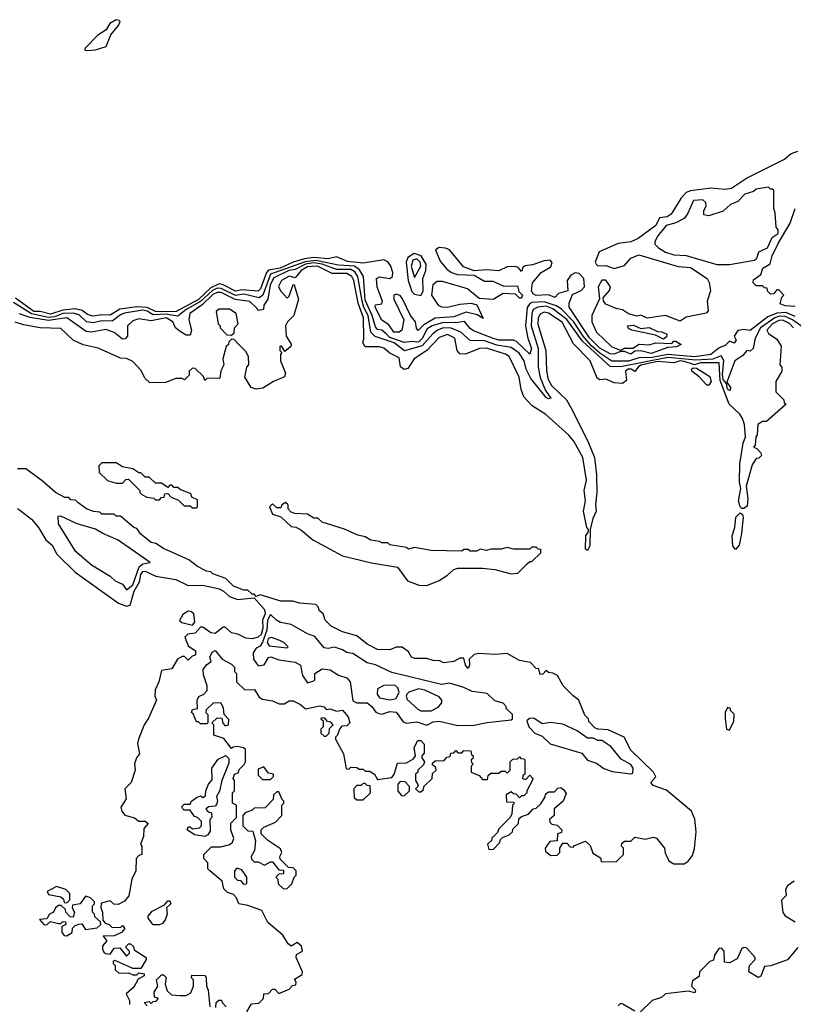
# Model space of a CAD drawing. Extents: x 2737310 to 2869991, y 870230 to 1012730.
# Tile 420 of 479: x 2775296 to 2779055, y 980487 to 985274. Entities that reach past the tile are written whole.
import ezdxf

# ---------------------------------------------------------------- set-up
doc = ezdxf.new("R2010")
doc.units = 0

msp = doc.modelspace()

# ---------------------------------------------------------------- linework, layer by layer
at = {"layer": '0CON02XD'}
for points in [[(2775625, 985123.8), (2775665, 985126.7), (2775716.4, 985143.6), (2775739.3, 985200.7), (2775776.2, 985245), (2775783.3, 985265), (2775779.5, 985269.5), (2775765, 985273.8), (2775734.5, 985255.5), (2775715.9, 985224.1), (2775675, 985198.8), (2775613.8, 985135), (2775612.5, 985125), (2775625, 985123.8)], [(2779075, 984633.3), (2779045, 984621.2), (2779014.2, 984595.8), (2778833.3, 984505), (2778755, 984453.3), (2778725, 984447.5), (2778656.1, 984453.9), (2778555, 984441.4), (2778535, 984434), (2778508.8, 984405), (2778461.4, 984328.6), (2778442.5, 984315), (2778405, 984311.2), (2778387.6, 984272.4), (2778300.7, 984209.3), (2778266.1, 984193.9), (2778205, 984186.2), (2778112.5, 984145), (2778092.5, 984095), (2778097.5, 984085), (2778105, 984077.5), (2778145, 984078.8), (2778185, 984064), (2778235, 984078.8), (2778266.4, 984113.6), (2778305, 984130), (2778495, 984073.8), (2778555, 984068.8), (2778637.5, 984015), (2778646.4, 983996.4), (2778652.5, 983955), (2778637.5, 983905), (2778641.7, 983858.3), (2778632.5, 983847.5), (2778535, 983827.5), (2778505, 983807.5), (2778435, 983836), (2778345, 983822.5), (2778315, 983836.7), (2778295, 983832.5), (2778254, 983844), (2778225, 983863.3), (2778195, 983868.8), (2778145, 983890), (2778132.5, 983905), (2778131.7, 983921.7), (2778162.5, 983957.5), (2778166.2, 983975), (2778145, 984006.7), (2778125, 984007.5), (2778106.7, 983975), (2778113, 983917), (2778076, 983835), (2778076.2, 983805), (2778098.8, 983755), (2778173.6, 983683.6), (2778215, 983667.5), (2778235, 983677.5), (2778275, 983677.5), (2778307, 983697), (2778355, 983693.3), (2778385, 983702.5), (2778465, 983700), (2778475, 983710), (2778485, 983710), (2778510, 983695), (2778487, 983683), (2778445, 983680), (2778365, 983650.8), (2778315, 983663.8), (2778285, 983662.5), (2778265, 983647.5), (2778235, 983660), (2778215, 983660), (2778185, 983647.5), (2778165, 983650), (2778115, 983676), (2778065, 983726.2), (2777966.4, 983876.4), (2777966.7, 983895), (2777981.7, 983938.3), (2778025, 983956.7), (2778040, 983975), (2778037.5, 984015), (2778015, 984040), (2777995, 984042.5), (2777975, 984031.2), (2777956, 984005), (2777960, 983955), (2777915, 983942.5), (2777897, 983923), (2777866.1, 983936.1), (2777805, 983932), (2777790.5, 983940.5), (2777783.3, 983955), (2777787.5, 983995), (2777830, 984045), (2777877.3, 984072.7), (2777883.6, 984093.6), (2777873.9, 984103.9), (2777845, 984102), (2777788.3, 984081.7), (2777752.5, 984077.5), (2777741.7, 984068.3), (2777735, 984050), (2777718.3, 984068.3), (2777703.9, 984073.9), (2777665, 984072), (2777625, 984052.5), (2777565, 984057.1), (2777505, 984053.3), (2777452.1, 984072.1), (2777384.5, 984154.5), (2777365, 984163.1), (2777334.4, 984165.6), (2777316.2, 984155), (2777339.4, 984099.4), (2777371.3, 984061.3), (2777395, 984044.2), (2777424.2, 984034.2), (2777505, 984031.2), (2777555, 984002.5), (2777595, 984002.5), (2777648.3, 983978.3), (2777715, 983980), (2777721.7, 983951.7), (2777740, 983935), (2777735, 983920), (2777725, 983920), (2777705, 983940), (2777645, 983942.5), (2777596.4, 983913.6), (2777528.3, 983918.3), (2777472.5, 983965), (2777350.3, 984000.3), (2777325, 984000.8), (2777304, 983985), (2777297.5, 983935), (2777330, 983885), (2777345, 983877.5), (2777375, 983875.7), (2777435, 983890), (2777490, 983895), (2777516.7, 983886.7), (2777548.3, 983821.7), (2777518.8, 983838.8), (2777465, 983852), (2777405, 983829.2), (2777315, 983822), (2777259.5, 983790.5), (2777233, 983763), (2777223.6, 983773.6), (2777218.8, 983805), (2777195.8, 983835.8), (2777156.4, 983916.4), (2777145, 983932), (2777125, 983940), (2777114.2, 983935), (2777114.2, 983915), (2777163.3, 983815), (2777153.3, 983765), (2777140, 983755), (2777114, 983754), (2777089.7, 983789.7), (2777053.3, 983815), (2777023, 983877), (2777025, 983887.5), (2777055, 983892.5), (2777058.8, 983905), (2777033.2, 983973.2), (2777030, 984015), (2777045, 984024), (2777095, 984016.2), (2777108, 984025), (2777109.2, 984045), (2777099.2, 984075), (2777085, 984096), (2777065, 984105.8), (2776965, 984090), (2776888.3, 984098.3), (2776835, 984121.2), (2776795, 984111.1), (2776725, 984118.2), (2776679.2, 984110.8), (2776625, 984094.5), (2776561.2, 984065), (2776504.6, 984055.4), (2776495.6, 984045), (2776465.8, 983965), (2776455, 983953.8), (2776375, 983960), (2776345, 983953.3), (2776285, 983984.4), (2776265, 983988.9), (2776225, 983970.5), (2776165, 983913.8), (2776056.7, 983855), (2775986.5, 983853.5), (2775955, 983855.6), (2775914.7, 983874.7), (2775865, 983878.5), (2775783, 983867), (2775735, 983836.7), (2775695, 983838.8), (2775651.7, 983831.7), (2775625, 983841.2), (2775600, 983860), (2775565, 983868.1), (2775505, 983861.2), (2775445, 983841.5), (2775395, 983855.6), (2775365, 983855.7), (2775275, 983920)], [(2778745, 984083.3), (2778866.1, 984103.9), (2778877.5, 984115), (2778887.5, 984145), (2778930, 984165), (2778953.3, 984215), (2778982.5, 984235), (2778981.7, 984251.7), (2778972.5, 984265), (2778967.5, 984335), (2778960, 984355), (2778960, 984445), (2778955, 984450), (2778945, 984450), (2778935, 984460), (2778875, 984450), (2778861.7, 984438.3), (2778820, 984425), (2778785, 984390), (2778750, 984375), (2778715, 984342.5), (2778645, 984320), (2778620, 984325), (2778620, 984345), (2778631.7, 984368.3), (2778630, 984385), (2778615, 984397.5), (2778570, 984395), (2778540.7, 984329.3), (2778525, 984307.5), (2778483.9, 984286.1), (2778437.5, 984272.5), (2778396.4, 984223.6), (2778382.5, 984195), (2778383, 984183), (2778400, 984165), (2778435, 984143.3), (2778475, 984130), (2778535, 984126.7), (2778683.6, 984083.6), (2778745, 984083.3)], [(2779065, 983880), (2779015, 983883.3), (2778991.7, 983891.7), (2779000, 983925), (2779010, 983935), (2778985, 983960), (2778975, 983960), (2778958.3, 983941.7), (2778945, 983940), (2778931.7, 983951.7), (2778928.3, 983968.3), (2778915, 983970), (2778905, 983980), (2778875, 983980), (2778860, 983995), (2778861.7, 984008.3), (2778897.5, 984035), (2778907.5, 984065), (2778943.6, 984086.4), (2778952, 984125), (2778982, 984185), (2779040.8, 984285), (2779063.8, 984355)], [(2777245, 983933.3), (2777255.9, 983954.1), (2777254.3, 984015), (2777270, 984055), (2777271.4, 984085), (2777246.2, 984126.2), (2777213.3, 984136.7), (2777182.5, 984117.5), (2777174.4, 984095.6), (2777183.3, 984005), (2777201.7, 983951.7), (2777215, 983940), (2777245, 983933.3)], [(2778369.1, 983630.9), (2778305, 983629.2), (2778255, 983613.6), (2778172.8, 983612.8), (2778115, 983651.8), (2778075, 983687.8), (2778034.7, 983734.7), (2777987, 983807), (2777927.5, 983867.5), (2777902.8, 983882.8), (2777845, 983901.5), (2777785, 983898.6), (2777775, 983894), (2777762.2, 983875), (2777754.3, 983785.7), (2777765.7, 983725), (2777783.8, 983675), (2777775, 983647.5), (2777709.7, 983709.7), (2777695, 983716), (2777625, 983715.8), (2777593.3, 983725), (2777501.7, 983761.7), (2777485, 983772.5), (2777456.7, 983806.7), (2777415, 983799.2), (2777355, 983801.9), (2777300, 983785), (2777275, 983768.8), (2777254, 983725), (2777235, 983707.5), (2777225, 983705.8), (2777205, 983709.2), (2777165, 983703.8), (2777095, 983727.8), (2777076.6, 983746.6), (2777055, 983763.8), (2777035, 983766.7), (2777025, 983780), (2777008.9, 983835), (2776975, 983910), (2776966.2, 984025), (2776947.6, 984057.6), (2776922.5, 984075), (2776845, 984080.6), (2776735, 984103.4), (2776683.2, 984096.8), (2776515, 984037.1), (2776478.1, 983935), (2776459.1, 983920.9), (2776385, 983938.5), (2776345, 983932.7), (2776275, 983967.5), (2776255, 983968.2), (2776232.7, 983957.3), (2776175, 983903.6), (2776104.7, 983865.3), (2776065, 983833.1), (2776005, 983842.5), (2775945, 983839.5), (2775915, 983857.3), (2775895, 983861.2), (2775805, 983847.5), (2775785, 983839.2), (2775745, 983808.1), (2775695, 983810), (2775655, 983800.6), (2775620, 983805), (2775585, 983839.2), (2775555, 983847.5), (2775505.5, 983845.5), (2775465, 983828.5), (2775435, 983826.1), (2775352.9, 983842.9), (2775265, 983898.6)], [(2777747.5, 983615), (2777722.7, 983652.7), (2777685, 983680), (2777615, 983691.9), (2777555, 983712.9), (2777485, 983713.8), (2777440, 983755), (2777393.2, 983773.2), (2777355, 983775.6), (2777326.7, 983765), (2777303, 983747), (2777251.7, 983688.3), (2777165.9, 983664.1), (2777115, 983702.2), (2777023.2, 983733.2), (2777002.5, 983755), (2776990, 983835), (2776968.2, 983875), (2776959.6, 983905), (2776938.9, 984025), (2776925, 984047.5), (2776905, 984058.9), (2776835, 984060), (2776765.7, 984085.7), (2776725, 984091.3), (2776685, 984084.6), (2776635, 984060), (2776604.2, 984054.2), (2776531.2, 984018.8), (2776513.5, 983985), (2776501.2, 983915), (2776482.5, 983885), (2776480, 983865), (2776455, 983860), (2776448.3, 983871.7), (2776415, 983903.3), (2776343, 983913), (2776275, 983946.7), (2776255, 983946.9), (2776235, 983937.1), (2776182.2, 983887.8), (2776122.5, 983845), (2776117.5, 983815), (2776130, 983765), (2776125, 983740), (2776105, 983740), (2776075, 983757.5), (2776052.5, 983775), (2776040, 983805), (2776007.5, 983825), (2775935, 983810), (2775875, 983820), (2775845, 983810), (2775820, 983785), (2775820, 983735), (2775808.3, 983721.7), (2775795, 983720), (2775755, 983752.5), (2775715, 983767.5), (2775645, 983753.8), (2775618.3, 983758.3), (2775525, 983823.8), (2775435, 983810.5), (2775345.5, 983825.5), (2775295, 983843.8)], [(2777215, 984020), (2777245.7, 984075), (2777242.5, 984095), (2777225, 984110.8), (2777205.9, 984104.1), (2777197.5, 984075), (2777215, 984020)], [(2779056.7, 983775), (2779036.5, 983796.5), (2779005, 983813.1), (2778985, 983810.6), (2778953.8, 983795), (2778927.5, 983765), (2778935, 983747.5), (2778975, 983720), (2778997, 983687), (2778990, 983595), (2779000, 983585), (2779000, 983565), (2778970, 983515), (2778970, 983465), (2779010, 983425), (2779011.7, 983411.7), (2779020, 983405), (2778925, 983320), (2778905, 983320), (2778882.5, 983305), (2778880, 983255), (2778873.3, 983245), (2778870, 983205), (2778862.5, 983195), (2778878.3, 983188.3), (2778898.3, 983168.3), (2778900, 983155), (2778888.3, 983141.7), (2778875, 983140), (2778855, 983110), (2778826.2, 983005), (2778833.8, 982945), (2778831.7, 982908.3), (2778815, 982896.7), (2778805, 982896.7), (2778796.7, 982905), (2778789.2, 982935), (2778800, 982995), (2778794.2, 983025), (2778796, 983115), (2778811.4, 983215), (2778823.8, 983245), (2778818, 983305), (2778808.6, 983335), (2778795, 983356.2), (2778744.1, 983404.1), (2778699.9, 983519.9), (2778695, 983605.8), (2778605, 983606.2), (2778575, 983596), (2778525, 983612.5), (2778505, 983614.4), (2778475, 983606), (2778395, 983611.3), (2778315, 983593.6), (2778300.8, 983585), (2778285, 983562.5), (2778267.5, 983575), (2778252.5, 983575), (2778239.2, 983565), (2778245, 983520), (2778225, 983505.6), (2778185, 983508.6), (2778145, 983526.7), (2778115, 983522.5), (2778101.7, 983531.7), (2778067.5, 983615), (2777987.7, 983697.7), (2777932.7, 983802.7), (2777865, 983846.2), (2777845, 983851.2), (2777825, 983842.5), (2777816.2, 983825), (2777814.2, 983794.2), (2777852, 983665), (2777856.1, 983566.1), (2777863.8, 983525), (2777880, 983495), (2777952.5, 983425), (2777975, 983387.5), (2778056.2, 983225), (2778088.6, 983145), (2778098.3, 983061.7), (2778100, 982975), (2778093.3, 982915), (2778097.5, 982885), (2778081.7, 982848.3), (2778067.5, 982795), (2778066.2, 982715), (2778055, 982692.5), (2778045, 982700), (2778046.7, 982765), (2778060, 982785), (2778060, 982795), (2778051.2, 982805), (2778036, 982885), (2778046.2, 982935), (2778038.8, 982985), (2778050, 983035), (2778033.3, 983145), (2777989.2, 983225), (2777965, 983253.8), (2777852.5, 983355), (2777787, 983397), (2777745, 983440), (2777732.5, 983475), (2777722.5, 983535), (2777675, 983636.7), (2777657.3, 983647.3), (2777563.9, 983676.1), (2777530, 983675), (2777461.7, 983648.3), (2777435, 983650), (2777422.5, 983665), (2777410, 983725), (2777375, 983743.8), (2777335, 983728.8), (2777274.3, 983665.7), (2777213.3, 983625), (2777181.7, 983578.3), (2777165, 983573.3), (2777146.4, 983586.4), (2777139.3, 983629.3), (2777095, 983652.5), (2777065, 983676.7), (2777045, 983683.3), (2776975, 983683.3), (2776963.6, 983703.6), (2776968.3, 983721.7), (2776966, 983825), (2776940, 983895), (2776919.2, 984005), (2776910, 984025), (2776885, 984039.4), (2776815, 984040), (2776742.5, 984075), (2776695, 984072.5), (2776662.9, 984055), (2776635, 984019.2), (2776605, 984026.2), (2776567.5, 984005), (2776553.6, 983976.4), (2776562.5, 983955), (2776595, 983920), (2776605, 983930), (2776624.2, 983985.8), (2776630, 983985), (2776650, 983915), (2776628.8, 983835), (2776597.5, 983805), (2776587.5, 983785), (2776590, 983735), (2776615, 983696.7), (2776613.8, 983685), (2776585, 983660), (2776568.3, 983688.3), (2776560, 983685), (2776560, 983665), (2776570, 983655), (2776562.5, 983647.5), (2776562.5, 983615), (2776588, 983555), (2776583, 983537), (2776530, 983515), (2776477, 983483), (2776445, 983477.5), (2776420, 983485), (2776390, 983535), (2776400, 983585), (2776410, 983595), (2776407, 983637), (2776395, 983660), (2776358.3, 983698.3), (2776338.3, 983718.3), (2776325, 983720), (2776311.7, 983708.3), (2776310, 983695), (2776300, 983685), (2776282.5, 983625), (2776287.5, 983595), (2776273, 983567), (2776268.3, 983531.7), (2776205, 983530), (2776195, 983520), (2776188.3, 983538.3), (2776148.3, 983578.3), (2776135, 983580), (2776120, 983565), (2776120, 983545), (2776097, 983523), (2776085, 983530), (2776055, 983530), (2776005, 983510), (2775928.3, 983508.3), (2775905, 983530), (2775885, 983570), (2775845, 983612.5), (2775815, 983626.7), (2775785, 983627.5), (2775676.4, 983676.4), (2775605, 983692.5), (2775556.4, 983716.4), (2775495, 983772.5), (2775395, 983776.2), (2775315, 983790), (2775273.9, 983803.9)], [(2776325, 983740), (2776338.3, 983751.7), (2776340, 983775), (2776357.5, 983795), (2776347.5, 983845), (2776315, 983866.7), (2776263, 983867), (2776250, 983855), (2776260, 983795), (2776270, 983785), (2776270, 983775), (2776301.7, 983741.7), (2776325, 983740)], [(2779115, 983769.2), (2779052, 983815), (2779015, 983831.5), (2778987.8, 983832.2), (2778966, 983825), (2778895.6, 983775), (2778870, 983725), (2778860, 983675), (2778845, 983662.5), (2778830, 983665), (2778809.5, 983640.5), (2778771.2, 983615), (2778731.7, 983511.7), (2778750, 983485), (2778749.3, 983470.7), (2778735, 983476.7), (2778730, 983505), (2778713.8, 983525), (2778711.4, 983548.6), (2778717, 983617), (2778705, 983638.8), (2778665, 983622.9), (2778580.9, 983619.1), (2778445, 983630.8), (2778215, 983586.7), (2778165, 983587.5), (2778030.8, 983710.8), (2777955, 983816.9), (2777887.4, 983867.4), (2777855, 983881.1), (2777814.5, 983875.5), (2777791.2, 983865), (2777784.4, 983845.6), (2777780.8, 983785), (2777815.8, 983675), (2777816, 983585), (2777824.4, 983534.4), (2777851.2, 983471.2), (2777876.7, 983433.3), (2777865, 983430), (2777855, 983437.5), (2777779.7, 983529.7), (2777757.5, 983575), (2777747.5, 983615)], [(2779065, 983830.6), (2779019.4, 983849.4), (2778975, 983847.5), (2778931.2, 983828.8), (2778845, 983762.5), (2778815, 983766.7), (2778785, 983762.5), (2778767.5, 983735), (2778777.5, 983715), (2778768.3, 983701.7), (2778745, 983710), (2778725, 983690), (2778695, 983678.8), (2778655, 983646.7), (2778575, 983634.6), (2778445, 983646.4), (2778369.1, 983630.9)], [(2778425, 983720), (2778385, 983740), (2778270, 983765), (2778255, 983772.5), (2778250, 983785), (2778279.3, 983789.3), (2778315, 983772.5), (2778355, 983776.7), (2778395, 983757.5), (2778416.4, 983756.4), (2778440, 983745), (2778438.3, 983731.7), (2778425, 983720)], [(2778645, 983497.5), (2778635, 983497.5), (2778597.7, 983537.7), (2778562.5, 983565), (2778560, 983575), (2778568.3, 983581.7), (2778585, 983580), (2778649.5, 983539.5), (2778656, 983515), (2778645, 983497.5)], [(2775580, 982925), (2775567, 982937), (2775545, 982940), (2775535, 982950), (2775515, 982950), (2775470, 982975), (2775405, 983032.5), (2775325, 983090), (2775285, 983090)], [(2776155, 982900), (2776160, 982905), (2776160, 982940), (2776131.7, 982951.7), (2776128.3, 982968.3), (2776075, 982990), (2776065, 983000), (2776045, 983000), (2776035, 983010), (2776025, 983010), (2776015, 983000), (2775985, 983020), (2775955, 983020), (2775925, 983050), (2775905, 983050), (2775885, 983070), (2775875, 983070), (2775845, 983090), (2775795, 983100), (2775765, 983120), (2775695, 983120), (2775680, 983105), (2775681.7, 983071.7), (2775723, 983033), (2775765, 983020), (2775795, 983020), (2775811.7, 983038.3), (2775825, 983040), (2775880, 982985), (2775880, 982975), (2775890, 982965), (2775913, 982953), (2775947.5, 982947.5), (2775955, 982940), (2775975, 982940), (2775985, 982950), (2775998.3, 982951.7), (2776001.7, 982968.3), (2776015, 982970), (2776031.7, 982951.7), (2776068.3, 982938.3), (2776095, 982910), (2776125, 982910), (2776135, 982900), (2776155, 982900)], [(2775285, 982896.7), (2775302.5, 982885), (2775352.5, 982845), (2775387.5, 982805), (2775422.5, 982745), (2775455, 982717.5), (2775475, 982677.5), (2775565, 982587.5), (2775776.4, 982436.4), (2775815, 982422), (2775832.3, 982427.7), (2775852.9, 982495), (2775878.6, 982541.4), (2775885, 982576.7), (2775895, 982591.2), (2775905, 982592), (2775957.7, 982567.7), (2776055, 982552), (2776115, 982523.3), (2776185, 982523.8), (2776265, 982506.2), (2776286.1, 982496.1), (2776315, 982470), (2776354.2, 982454.2), (2776435, 982462.5), (2776485.4, 982405.4), (2776488.5, 982385), (2776475.6, 982354.4), (2776476.7, 982315), (2776468.6, 982285), (2776455, 982272), (2776425, 982264), (2776395, 982266), (2776355.9, 982285.9), (2776325, 982293.3), (2776295, 982320), (2776285, 982320), (2776245, 982290), (2776225, 982292.5), (2776185, 982320), (2776175, 982320), (2776148.3, 982291.7), (2776113, 982287), (2776098.3, 982271.7), (2776115, 982230), (2776150, 982205), (2776150, 982185), (2776131.7, 982178.3), (2776115, 982160), (2776097, 982177), (2776085, 982177.5), (2776062.5, 982165), (2776035, 982117.5), (2775985, 982110), (2775971.2, 982055), (2775953.8, 982015), (2775953.3, 981985), (2775960, 981965), (2775921.7, 981878.3), (2775900, 981845), (2775872.5, 981775), (2775867.5, 981755), (2775877.5, 981705), (2775863.3, 981685), (2775853.9, 981656.1), (2775857.5, 981625), (2775837.5, 981565), (2775807.5, 981535), (2775812.5, 981485), (2775787.5, 981445), (2775792.5, 981425), (2775806.4, 981406.4), (2775853.6, 981393.6), (2775875, 981377.5), (2775905, 981377.5), (2775920, 981365), (2775898.3, 981341.7), (2775897.5, 981302.5), (2775882.5, 981265), (2775890, 981255), (2775890, 981215), (2775875, 981210), (2775862.5, 981195), (2775860, 981135), (2775840, 981095), (2775826.1, 981013.9), (2775805, 980987.5), (2775775, 980972.5), (2775753, 980973), (2775735, 980990), (2775691.7, 980978.3), (2775690, 980955), (2775697.5, 980935), (2775700, 980895), (2775711.7, 980881.7), (2775730, 980875), (2775745, 980860), (2775787.5, 980862.5), (2775795, 980870), (2775807.5, 980855), (2775790, 980835), (2775755, 980820), (2775701.7, 980818.3), (2775720, 980795), (2775698.3, 980771.7), (2775697.5, 980755), (2775705, 980740), (2775713, 980733), (2775735, 980730), (2775755, 980760), (2775781.7, 980761.7), (2775815, 980720), (2775830, 980735), (2775830, 980745), (2775810, 980765), (2775825, 980780), (2775835, 980780), (2775848.3, 980768.3), (2775851.7, 980751.7), (2775910, 980715), (2775910, 980705), (2775885, 980660), (2775845, 980660), (2775767, 980697), (2775755, 980700), (2775750, 980695), (2775750, 980685), (2775760, 980675), (2775760, 980655), (2775778.3, 980638.3), (2775825, 980640), (2775845, 980630), (2775865, 980630), (2775875, 980640), (2775900, 980635), (2775900, 980625), (2775871.7, 980608.3), (2775850, 980570), (2775813, 980537), (2775830, 980505), (2775830, 980485)], [(2776399.3, 980450.7), (2776421.7, 980488.3), (2776458.3, 980491.7), (2776480, 980515), (2776481.7, 980538.3), (2776505, 980540), (2776525, 980560), (2776535, 980560), (2776555, 980540), (2776605, 980560), (2776621.7, 980578.3), (2776638.3, 980581.7), (2776640, 980595), (2776631.7, 980608.3), (2776668.3, 980631.7), (2776670, 980645), (2776640, 980715), (2776641.7, 980728.3), (2776670, 980745), (2776665, 980770), (2776645, 980787.5), (2776615, 980770), (2776600.7, 980780.7), (2776575, 980822.5), (2776502.5, 980885), (2776473, 980943), (2776405, 980967.5), (2776360, 980975), (2776350, 981005), (2776335, 981020), (2776305, 981030), (2776288.3, 981048.3), (2776280, 981085), (2776220, 981135), (2776210, 981145), (2776210, 981175), (2776190, 981195), (2776190, 981215), (2776228.3, 981251.7), (2776273, 981253), (2776317, 981263), (2776330, 981275), (2776337, 981293), (2776322.5, 981335), (2776322.5, 981367.5), (2776350, 981395), (2776350, 981455), (2776330, 981465), (2776330, 981515), (2776340, 981525), (2776340, 981575), (2776332.5, 981585), (2776340, 981605), (2776358.3, 981611.7), (2776361.7, 981628.3), (2776387, 981653), (2776392.5, 981665), (2776393.3, 981705), (2776392.5, 981725), (2776383.6, 981733.6), (2776355, 981740), (2776332.5, 981737.5), (2776325, 981730), (2776288.3, 981778.3), (2776240, 981795), (2776240, 981845), (2776230, 981855), (2776255, 981880), (2776278.3, 981878.3), (2776283, 981853), (2776295, 981840), (2776310, 981845), (2776311.7, 981871.7), (2776290, 981895), (2776287, 981927), (2776275, 981950), (2776238.3, 981951.7), (2776201.7, 981918.3), (2776200, 981905), (2776210, 981895), (2776210, 981855), (2776205, 981850), (2776175, 981850), (2776165, 981860), (2776155, 981860), (2776138.3, 981898.3), (2776130, 981905), (2776135, 981920), (2776160, 981925), (2776157.5, 981965), (2776167, 981983), (2776190, 981995), (2776207, 982013), (2776207.5, 982035), (2776188.3, 982088.3), (2776187.5, 982115), (2776203.6, 982136.4), (2776227, 982153), (2776220, 982175), (2776230.7, 982199.3), (2776246.1, 982206.1), (2776280, 982165), (2776325, 982140), (2776340, 982125), (2776340, 982105), (2776350, 982095), (2776350, 982055), (2776390, 982015), (2776437, 982017), (2776460, 981980), (2776475, 981970), (2776525, 981962.5), (2776557, 981947), (2776581.7, 981948.3), (2776605, 981962.5), (2776625, 981962.5), (2776660, 981945), (2776685, 981923.3), (2776755, 981937.5), (2776775, 981932.5), (2776785, 981920), (2776805, 981922.5), (2776835, 981912.5), (2776865, 981916.7), (2776892.5, 981885), (2776900, 981855), (2776885, 981840), (2776861.7, 981838.3), (2776850, 981825), (2776840, 981795), (2776830, 981785), (2776830, 981775), (2776870, 981705), (2776881.7, 981631.7), (2776895, 981630), (2776905, 981640), (2776935, 981637.5), (2776945, 981630), (2776965, 981630), (2776975, 981620), (2776995, 981620), (2777020, 981605), (2777035, 981580), (2777105, 981590), (2777116.4, 981603.6), (2777131.7, 981658.3), (2777175, 981660), (2777209.3, 981680.7), (2777220, 981695), (2777212.5, 981735), (2777230.7, 981769.3), (2777245, 981770), (2777261.7, 981751.7), (2777261.7, 981708.3), (2777250, 981695), (2777250, 981685), (2777262.5, 981665), (2777258.3, 981651.7), (2777230, 981625), (2777230, 981615), (2777220, 981605), (2777220, 981575), (2777230, 981555), (2777230, 981545), (2777220, 981535), (2777235, 981520), (2777245, 981520), (2777258.3, 981531.7), (2777260, 981545), (2777300, 981585), (2777301.7, 981608.3), (2777320, 981625), (2777318.3, 981638.3), (2777301.7, 981651.7), (2777301.7, 981658.3), (2777315, 981670), (2777358.3, 981671.7), (2777371.7, 981688.3), (2777388.3, 981691.7), (2777391.7, 981708.3), (2777405, 981710), (2777415, 981720), (2777425, 981710), (2777445, 981710), (2777455, 981720), (2777488.3, 981718.3), (2777491.7, 981701.7), (2777500, 981695), (2777498.3, 981681.7), (2777490, 981675), (2777491.7, 981661.7), (2777500, 981655), (2777490, 981645), (2777490, 981615), (2777528.3, 981598.3), (2777545, 981580), (2777570, 981580), (2777571.7, 981598.3), (2777585, 981610), (2777625, 981610), (2777635, 981620), (2777655, 981620), (2777665, 981610), (2777680, 981625), (2777680, 981665), (2777691.7, 981678.3), (2777715, 981680), (2777725, 981690), (2777731.7, 981681.7), (2777745, 981680), (2777750, 981675), (2777750, 981605), (2777741.7, 981598.3), (2777740, 981585), (2777755, 981580), (2777775, 981600), (2777790, 981585), (2777787, 981573), (2777760, 981525), (2777760, 981515), (2777745, 981500), (2777735, 981500), (2777725, 981490), (2777708.3, 981508.3), (2777695, 981510), (2777685, 981520), (2777660, 981505), (2777661.7, 981471.7), (2777695, 981470), (2777700, 981465), (2777690, 981455), (2777687, 981413), (2777680, 981395), (2777625, 981340), (2777618.3, 981321.7), (2777590, 981295), (2777590, 981285), (2777570, 981265), (2777575, 981240), (2777598.3, 981241.7), (2777628.3, 981271.7), (2777631.7, 981288.3), (2777641.7, 981298.3), (2777675, 981310), (2777690, 981325), (2777691.7, 981338.3), (2777720, 981365), (2777721.7, 981388.3), (2777735, 981400), (2777768.3, 981411.7), (2777790, 981435), (2777805, 981440), (2777828.3, 981461.7), (2777850, 981495), (2777851.7, 981508.3), (2777865, 981520), (2777895, 981520), (2777911.7, 981538.3), (2777925, 981540), (2777940, 981530), (2777951.7, 981511.7), (2777936.4, 981473.6), (2777893, 981437), (2777892.5, 981405), (2777870, 981385), (2777871.7, 981371.7), (2777881.7, 981361.7), (2777908.3, 981358.3), (2777930, 981335), (2777928.3, 981321.7), (2777910, 981315), (2777908.3, 981281.7), (2777871.7, 981278.3), (2777850, 981245), (2777851.7, 981231.7), (2777875, 981210), (2777908.3, 981211.7), (2777920, 981225), (2777920, 981245), (2777935, 981270), (2777955, 981270), (2777971.7, 981251.7), (2777985, 981250), (2777991.7, 981258.3), (2778045, 981280), (2778068.3, 981258.3), (2778081.7, 981221.7), (2778118.3, 981198.3), (2778121.7, 981181.7), (2778195, 981180), (2778230, 981215), (2778230, 981245), (2778220, 981255), (2778221.7, 981268.3), (2778235, 981280), (2778265, 981280), (2778285, 981300), (2778335, 981290), (2778375, 981300), (2778390, 981295), (2778430, 981245), (2778433, 981223), (2778450, 981185), (2778475, 981170), (2778525, 981170), (2778545, 981182.5), (2778565, 981210), (2778575.9, 981244.1), (2778583.3, 981325), (2778576.4, 981386.4), (2778560, 981425), (2778438.3, 981528.3), (2778375, 981550), (2778362.5, 981565), (2778387, 981593), (2778376.7, 981615), (2778265, 981722.5), (2778233.3, 981785), (2778155, 981821.2), (2778105, 981824.2), (2778091.2, 981831.2), (2778061.7, 981861.7), (2778060, 981875), (2778043, 981893), (2778013.3, 981965), (2777986.1, 981986.1), (2777936.7, 982035), (2777910, 982085), (2777887, 982097), (2777865, 982100), (2777855, 982110), (2777838.3, 982091.7), (2777825, 982090), (2777818.3, 982118.3), (2777805, 982120), (2777778.3, 982148.3), (2777725, 982157.5), (2777665, 982192.5), (2777605, 982187.5), (2777525, 982192.5), (2777505, 982187.5), (2777480, 982165), (2777482.5, 982135), (2777475, 982120), (2777462.5, 982135), (2777455, 982170), (2777435, 982170), (2777406.1, 982153.9), (2777355, 982147.5), (2777337, 982157), (2777305, 982157.5), (2777275, 982167.5), (2777215, 982167.5), (2777200, 982175), (2777185, 982200), (2777155, 982222.5), (2777125, 982222.5), (2777095, 982210), (2777035, 982212.5), (2776985, 982237.5), (2776935, 982277.5), (2776865, 982297.5), (2776810, 982325), (2776780, 982355), (2776770, 982385), (2776751.7, 982401.7), (2776748.3, 982418.3), (2776735, 982430), (2776655, 982437.5), (2776623, 982447), (2776565, 982447.5), (2776465, 982477.5), (2776445, 982470), (2776435, 982480), (2776425, 982480), (2776405, 982500), (2776385, 982500), (2776335, 982520), (2776297, 982557), (2776235, 982580), (2776225, 982590), (2776203, 982593), (2776160, 982615), (2776117, 982647), (2775995, 982703.3), (2775957, 982727), (2775935, 982732.5), (2775885, 982772.5), (2775865, 982800), (2775850, 982805), (2775785, 982860), (2775765, 982860), (2775755, 982870), (2775695, 982870), (2775685, 982880), (2775655, 982882.5), (2775620, 982895), (2775580, 982925)], [(2777275, 982523.3), (2777333.6, 982546.4), (2777375, 982572.5), (2777405, 982600), (2777425, 982607.5), (2777545, 982607.5), (2777605, 982600), (2777685, 982580), (2777717, 982583), (2777761.7, 982628.3), (2777775, 982640), (2777785, 982640), (2777828.3, 982681.7), (2777828.3, 982698.3), (2777815, 982700), (2777805, 982710), (2777785, 982710), (2777775, 982700), (2777695, 982700), (2777665, 982707.5), (2777635, 982700), (2777585, 982700), (2777565, 982692.5), (2777535, 982700), (2777515, 982690), (2777485, 982690), (2777475, 982697.5), (2777455, 982697.5), (2777445, 982690), (2777295, 982692.5), (2777215, 982707.5), (2777185, 982700), (2777175, 982707.5), (2777095, 982720), (2777085, 982730), (2777055, 982730), (2777045, 982737.5), (2777003, 982743), (2776975, 982760), (2776938.3, 982768.3), (2776875, 982797.5), (2776765, 982830), (2776745, 982850), (2776725, 982850), (2776695, 982870), (2776633, 982873), (2776615, 982880), (2776600, 982895), (2776600, 982915), (2776587, 982927), (2776570, 982915), (2776565, 982900), (2776545, 982900), (2776525, 982920), (2776510, 982905), (2776525, 982870), (2776565, 982857.5), (2776615, 982810), (2776637, 982807), (2776660, 982795), (2776720, 982745), (2776865, 982667.5), (2777005, 982632.5), (2777131.7, 982611.7), (2777180, 982545), (2777235, 982523.8), (2777275, 982523.3)], [(2775815, 982502.5), (2775845, 982526.7), (2775875.6, 982614.4), (2775895, 982627.5), (2775930, 982635), (2775775, 982742.5), (2775700, 982775), (2775665, 982797.5), (2775575, 982822.5), (2775495, 982860), (2775481.7, 982858.3), (2775483, 982823), (2775562.5, 982695), (2775645, 982623.3), (2775735, 982567.5), (2775760, 982545), (2775795, 982530), (2775815, 982502.5)], [(2778775, 982697.5), (2778761.2, 982715), (2778758.8, 982765), (2778770.8, 982805), (2778775.8, 982855), (2778796.7, 982876.7), (2778808.8, 982868.8), (2778811.2, 982855), (2778804.2, 982775), (2778791.7, 982718.3), (2778775, 982697.5)], [(2776135, 982330), (2776147.5, 982345), (2776142.5, 982385), (2776127, 982397), (2776115, 982397.5), (2776088.3, 982381.7), (2776073, 982353), (2776083.6, 982343.6), (2776135, 982330)], [(2777425, 981842.5), (2777505, 981843.3), (2777567, 981857), (2777685, 981870), (2777690, 981875), (2777690, 981895), (2777660, 981925), (2777660, 981935), (2777645, 981950), (2777605, 981962.5), (2777568.3, 981998.3), (2777495, 982007.5), (2777455, 982027.5), (2777385, 982047.5), (2777345, 982041.2), (2777105, 982100), (2777025, 982136.7), (2776985, 982147.5), (2776915, 982192.5), (2776885, 982196.7), (2776865, 982210), (2776825, 982222.5), (2776795, 982216.7), (2776775, 982220), (2776730, 982275), (2776695, 982287.5), (2776615, 982332.5), (2776563.3, 982343.3), (2776543.6, 982353.6), (2776515, 982382.5), (2776500.8, 982355), (2776496.9, 982305), (2776475, 982246.7), (2776465, 982227.5), (2776445, 982217.5), (2776430, 982195), (2776432.5, 982165), (2776455, 982132.5), (2776483.6, 982136.4), (2776505, 982172.5), (2776516.1, 982176.1), (2776555, 982161.2), (2776635, 982150), (2776660, 982135), (2776670, 982085), (2776695, 982050), (2776725, 982060), (2776730, 982065), (2776730, 982095), (2776765, 982117.5), (2776805, 982112.5), (2776845, 982087.5), (2776885, 982074.2), (2776902.5, 982055), (2776915, 981962.5), (2776935, 981952.5), (2776985, 981952.5), (2777007.5, 981935), (2777027, 981907), (2777040.7, 981900.7), (2777055, 981897.5), (2777095, 981910), (2777125, 981906.7), (2777160, 981860), (2777173.6, 981853.6), (2777225, 981860), (2777275, 981843.3), (2777305, 981860), (2777335, 981862.5), (2777425, 981842.5)], [(2776595, 982220), (2776600, 982225), (2776580, 982245), (2776560, 982255), (2776519.3, 982269.3), (2776504, 982265), (2776498, 982245), (2776508.8, 982228.8), (2776595, 982220)], [(2777097, 981967), (2777125, 981973.3), (2777140, 982005), (2777133.3, 982025), (2777118.3, 982038.3), (2777065, 982036.7), (2777035, 982020), (2777033.3, 981995), (2777045, 981977.5), (2777097, 981967)], [(2777295, 981913.8), (2777328.8, 981931.2), (2777348, 981952), (2777346.7, 981965), (2777335, 981981.2), (2777265, 982014), (2777235, 982020), (2777186.4, 982003.6), (2777177.5, 981995), (2777173.3, 981985), (2777179.3, 981969.3), (2777230.8, 981920.8), (2777245, 981913.8), (2777295, 981913.8)], [(2778745, 981820), (2778767, 981863), (2778767.5, 981897.5), (2778750, 981915), (2778750, 981925), (2778735, 981930), (2778723.8, 981905), (2778723.9, 981876.1), (2778730, 981825), (2778745, 981820)], [(2776785, 981790), (2776800, 981805), (2776801.7, 981828.3), (2776820, 981845), (2776808.3, 981858.3), (2776791.7, 981861.7), (2776778.3, 981878.3), (2776765, 981880), (2776760, 981875), (2776770, 981865), (2776770, 981835), (2776760, 981825), (2776760, 981805), (2776775, 981790), (2776785, 981790)], [(2778265, 981606.7), (2778275, 981610), (2778276.7, 981635), (2778265, 981652.5), (2778218.3, 981678.3), (2778169.3, 981739.3), (2778125, 981770), (2778105, 981770), (2778085, 981780), (2778055, 981780), (2778005, 981816.7), (2777935, 981848.8), (2777875, 981857.5), (2777835, 981850), (2777795, 981877.5), (2777773.6, 981876.4), (2777760, 981865), (2777770, 981835), (2777800, 981805), (2777835, 981790), (2777873, 981753), (2778027, 981707), (2778055, 981673.3), (2778099.5, 981659.5), (2778133.9, 981633.9), (2778175, 981618.8), (2778265, 981606.7)], [(2776195, 981303.3), (2776145, 981310), (2776110, 981335), (2776115, 981350), (2776125, 981350), (2776135, 981340), (2776170, 981345), (2776180, 981355), (2776180, 981375), (2776160, 981395), (2776145, 981400), (2776125, 981430), (2776095, 981430), (2776082.5, 981445), (2776095, 981460), (2776125, 981460), (2776130, 981475), (2776155, 981492.5), (2776175, 981500), (2776187.5, 981492.5), (2776198.3, 981501.7), (2776200, 981525), (2776213, 981557), (2776231.7, 981578.3), (2776230, 981635), (2776260.7, 981679.3), (2776297, 981697), (2776311.7, 981681.7), (2776311.7, 981658.3), (2776277.5, 981575), (2776267, 981523), (2776253, 981497), (2776257.5, 981475), (2776251.7, 981458.3), (2776245, 981450), (2776213, 981447), (2776200, 981435), (2776211.7, 981421.7), (2776228.3, 981418.3), (2776230, 981395), (2776220, 981385), (2776221.7, 981328.3), (2776209.3, 981310.7), (2776195, 981303.3)], [(2776515, 981580), (2776530, 981595), (2776530, 981605), (2776505, 981610), (2776481.7, 981641.7), (2776455, 981630), (2776455, 981600), (2776475, 981580), (2776515, 981580)], [(2776965, 981480), (2777000, 981515), (2776998.3, 981548.3), (2776985, 981550), (2776975, 981560), (2776965, 981560), (2776955, 981550), (2776935, 981550), (2776920, 981535), (2776921.7, 981491.7), (2776935, 981480), (2776965, 981480)], [(2777165, 981500), (2777190, 981525), (2777190, 981545), (2777168.3, 981568.3), (2777145, 981570), (2777133, 981557), (2777133, 981523), (2777151.7, 981501.7), (2777165, 981500)], [(2776578.3, 981048.3), (2776595, 981050), (2776618.3, 981071.7), (2776630, 981105), (2776640, 981115), (2776640, 981135), (2776625, 981150), (2776601.7, 981151.7), (2776561.7, 981191.7), (2776560, 981205), (2776570, 981225), (2776563, 981243), (2776500, 981285), (2776470, 981315), (2776470, 981335), (2776481.7, 981348.3), (2776538.3, 981371.7), (2776570, 981405), (2776570, 981455), (2776580, 981465), (2776580, 981475), (2776571.7, 981481.7), (2776555, 981520), (2776545, 981520), (2776530, 981505), (2776528.3, 981481.7), (2776488.3, 981441.7), (2776435, 981440), (2776425, 981430), (2776391.7, 981418.3), (2776380, 981405), (2776380, 981355), (2776405, 981330), (2776428.3, 981328.3), (2776441.7, 981281.7), (2776437.5, 981235), (2776420, 981205), (2776421.7, 981191.7), (2776435, 981180), (2776455, 981180), (2776485, 981162.5), (2776515, 981180), (2776525, 981180), (2776555, 981140), (2776578.3, 981138.3), (2776578.3, 981121.7), (2776555, 981120), (2776540, 981105), (2776550, 981095), (2776551.7, 981071.7), (2776578.3, 981048.3)], [(2776395, 981070), (2776400, 981075), (2776400, 981105), (2776375, 981140), (2776351.7, 981148.3), (2776340, 981135), (2776340, 981105), (2776355, 981090), (2776368.3, 981088.3), (2776381.7, 981071.7), (2776395, 981070)], [(2779060, 981085), (2779027, 981063), (2779017.5, 981045), (2779020, 981015), (2778997.5, 980992.5), (2779005, 980932.5), (2779016.2, 980916.2), (2779065, 980887.5)], [(2775525, 980980), (2775540, 980995), (2775540, 981025), (2775520, 981045), (2775475, 981060), (2775430, 981035), (2775435, 981020), (2775495, 981010), (2775508.3, 980998.3), (2775511.7, 980981.7), (2775525, 980980)], [(2775525, 980820), (2775550, 980835), (2775553, 980857), (2775565, 980870), (2775583, 980877), (2775598.3, 980878.3), (2775615, 980850), (2775671.7, 980858.3), (2775690, 980875), (2775688.3, 980888.3), (2775661.7, 980911.7), (2775660, 980925), (2775650, 980935), (2775650, 980965), (2775660, 980975), (2775660, 980985), (2775640, 981005), (2775615, 981012.5), (2775590, 980975), (2775551.7, 980968.3), (2775550, 980955), (2775562.5, 980935), (2775555, 980910), (2775541.7, 980911.7), (2775520, 980935), (2775518.3, 980948.3), (2775497.5, 980967.5), (2775485, 980967.5), (2775470, 980955), (2775460, 980935), (2775440, 980925), (2775428.3, 980901.7), (2775391.7, 980898.3), (2775415, 980872.5), (2775430, 980875), (2775445, 980890), (2775485, 980880), (2775495, 980880), (2775505, 980890), (2775518.3, 980888.3), (2775520, 980875), (2775500, 980865), (2775500, 980835), (2775511.7, 980821.7), (2775525, 980820)], [(2775975, 980872.5), (2775945, 980872.5), (2775920, 980905), (2775920, 980915), (2775940, 980940), (2776000, 980970), (2776015, 980990), (2776025, 980990), (2776030, 980975), (2776010, 980955), (2776012.5, 980925), (2776005, 980900), (2775990, 980880), (2775975, 980872.5)], [(2779077, 980763), (2779026.4, 980703.6), (2778946.4, 980673.6), (2778915, 980670), (2778897, 980623), (2778885, 980617.5), (2778840, 980645), (2778842.5, 980675), (2778870, 980705), (2778870, 980715), (2778829.3, 980759.3), (2778815, 980762.5), (2778805, 980757.5), (2778783, 980707), (2778745, 980687.5), (2778721.7, 980691.7), (2778720, 980745), (2778708.3, 980758.3), (2778695, 980760), (2778672.5, 980725), (2778668.3, 980701.7), (2778650, 980695), (2778600, 980645), (2778598.3, 980621.7), (2778565, 980600), (2778560, 980575), (2778580, 980555), (2778577, 980543), (2778545, 980550), (2778435, 980537.5), (2778415, 980520), (2778370, 980505), (2778311.7, 980448.3)], [(2775915, 980480), (2775900, 980495), (2775925, 980500), (2775935, 980490), (2775945, 980500), (2775958.3, 980501.7), (2775970, 980515), (2775951.7, 980521.7), (2775950, 980545), (2775967.5, 980575), (2775960, 980605), (2775985, 980630), (2775995, 980630), (2776007, 980617), (2776002.5, 980585), (2776011.7, 980551.7), (2776033, 980533), (2776075, 980530), (2776105, 980530), (2776127, 980543), (2776140, 980575), (2776140, 980605), (2776130, 980615), (2776131.7, 980628.3), (2776197, 980627), (2776202.5, 980615), (2776203.3, 980575), (2776212.5, 980555), (2776220, 980475)], [(2776248.3, 980471.7), (2776250, 980495), (2776263, 980507), (2776277, 980507), (2776280, 980495), (2776300, 980475)], [(2778285, 980453.3), (2778227, 980487), (2778215, 980490), (2778205, 980480)]]:
    msp.add_lwpolyline(points, dxfattribs=at)

doc.saveas('drawing.dxf')
